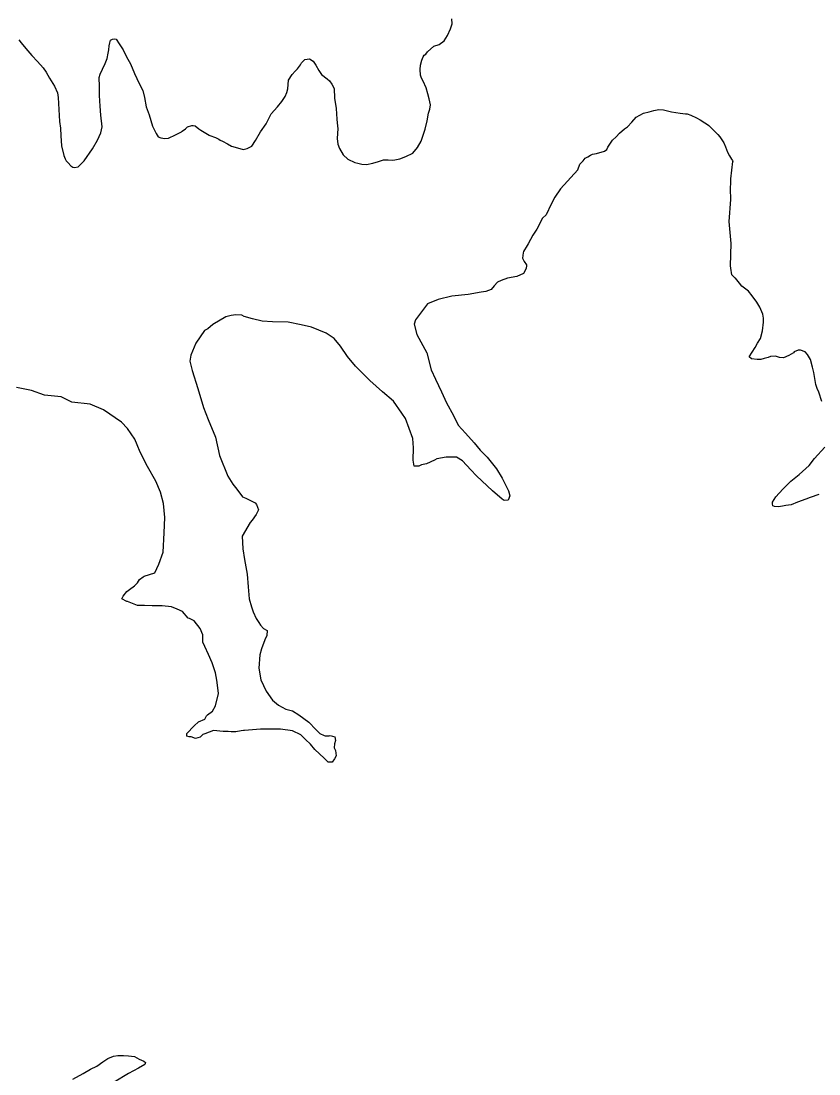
# Model space of a CAD drawing. Extents: x 31699 to 244310, y -8841 to 11474.
# Drawn here: x 135407.8 to 135599.5, y 1127.7 to 1380.7 of the extents above; entities that cross this region are included whole.
import ezdxf

# ---------------------------------------------------------------- set-up
doc = ezdxf.new("R2010")
doc.units = 0
doc.layers.add('R_Draft', color=7, linetype='Continuous')

msp = doc.modelspace()

# ---------------------------------------------------------------- linework, layer by layer
at = {"layer": 'R_Draft'}
for points in [[(135448.79, 1355.65), (135449.13, 1355.65), (135449.59, 1355.53), (135450.54, 1354.87), (135451.01, 1354.55), (135453.02, 1353.31), (135453.16, 1353.24), (135454.5, 1352.79), (135455.3, 1352.34), (135455.64, 1352.14), (135456.17, 1351.88), (135457.38, 1351.23), (135458.32, 1350.71), (135459.8, 1350.27), (135461.13, 1349.88), (135462.13, 1350.1), (135463.26, 1350.65), (135464.1, 1352), (135465.34, 1354.15), (135466.65, 1356.04), (135467.88, 1358.46), (135469.39, 1360.15), (135470.44, 1361.37), (135471.22, 1362.58), (135471.68, 1363.59), (135471.86, 1364.46), (135472.03, 1366.53), (135472.95, 1367.88), (135473.67, 1368.69), (135474.2, 1369.23), (135474.92, 1370.24), (135475.18, 1370.72), (135475.97, 1371.46), (135477.1, 1371.68), (135477.97, 1371.09), (135478.65, 1370.16), (135479.33, 1368.84), (135480.01, 1367.91), (135481.36, 1366.86), (135481.9, 1366.34), (135482.44, 1365.61), (135482.99, 1364.55), (135483.09, 1362.22), (135483.46, 1359.75), (135483.69, 1357.15), (135483.78, 1355.48), (135483.86, 1354.88), (135483.76, 1352.48), (135483.91, 1351.14), (135484.32, 1350.15), (135485.21, 1348.56), (135486.29, 1347.57), (135487.97, 1346.73), (135488.7, 1346.61), (135489.64, 1346.35), (135490.77, 1346.3), (135492.3, 1346.59), (135493.63, 1347.01), (135494.89, 1347.43), (135496.02, 1347.38), (135496.96, 1347.32), (135497.55, 1347.4), (135498.82, 1347.62), (135500.21, 1348.17), (135501.93, 1349), (135503.05, 1350.35), (135503.89, 1351.9), (135504.4, 1353.31), (135504.85, 1354.78), (135505.36, 1356.79), (135505.66, 1358.6), (135505.98, 1359.6), (135506.17, 1360.61), (135505.82, 1362.01), (135505.53, 1363.27), (135505.11, 1364.67), (135504.36, 1366.32), (135504.02, 1366.99), (135503.74, 1367.72), (135503.65, 1369.12), (135503.77, 1370.12), (135504.09, 1371.33), (135504.41, 1372.13), (135504.67, 1372.54), (135505, 1372.81), (135505.4, 1373.35), (135506.98, 1374.71), (135508.24, 1375.13), (135509.42, 1376.01), (135510.27, 1377.29), (135510.98, 1378.9), (135511.37, 1380.04), (135511.28, 1381.25)], [(135407.26, 1376.22), (135407.87, 1375.5), (135408.95, 1374.18), (135410.38, 1372.46), (135411.73, 1371.01), (135413.08, 1369.5), (135413.83, 1368.44), (135414.65, 1367.05), (135415.81, 1365.06), (135416.56, 1363.47), (135416.71, 1362.34), (135416.89, 1359.47), (135417.06, 1356.6), (135417.28, 1355), (135417.37, 1353.13), (135417.54, 1350.73), (135418.04, 1348.47), (135418.38, 1347.6), (135418.65, 1347.14), (135418.86, 1346.88), (135419.13, 1346.68), (135419.74, 1345.95), (135420.21, 1345.63), (135420.61, 1345.57), (135421.54, 1345.71), (135422.99, 1347.14), (135424.95, 1350.04), (135426.18, 1352.12), (135426.96, 1353.87), (135427.27, 1355.28), (135426.97, 1358.14), (135426.8, 1360.28), (135426.63, 1362.88), (135426.61, 1365.01), (135426.58, 1367.15), (135426.83, 1367.96), (135427.35, 1369.16), (135428, 1370.51), (135428.51, 1371.72), (135428.76, 1372.99), (135428.88, 1373.86), (135429, 1374.8), (135429.13, 1375.53), (135429.32, 1376.14), (135429.78, 1376.41), (135430.25, 1376.48), (135430.65, 1376.36), (135431.4, 1375.23), (135432.35, 1373.84), (135433.17, 1372.12), (135434.06, 1370.46), (135435.03, 1368.14), (135436.19, 1365.75), (135437.08, 1364.03), (135437.44, 1362.36), (135437.87, 1360.1), (135438.56, 1358.17), (135439.4, 1355.45), (135440.22, 1353.73), (135440.77, 1352.93), (135441.37, 1352.67), (135442.37, 1352.49), (135443.24, 1352.57), (135444.89, 1353.39), (135446.35, 1354.15), (135446.48, 1354.28), (135447.27, 1354.83), (135447.8, 1355.3), (135448.79, 1355.65)], [(135541.51, 1344.96), (135542.02, 1346.36), (135542.81, 1347.11), (135543.33, 1347.79), (135543.93, 1348.13), (135544.59, 1348.54), (135545.05, 1348.74), (135546.05, 1348.89), (135547.97, 1349.45), (135548.5, 1349.86), (135548.76, 1350.4), (135549.41, 1351.41), (135549.87, 1352.09), (135550.79, 1352.9), (135551.58, 1353.78), (135552.77, 1354.86), (135553.49, 1355.34), (135554.48, 1356.42), (135555.59, 1357.64), (135556.45, 1358.12), (135557.31, 1358.6), (135558.71, 1358.95), (135559.77, 1359.24), (135560.57, 1359.38), (135560.97, 1359.45), (135562.1, 1359.4), (135564.04, 1358.96), (135566.11, 1358.59), (135567.38, 1358.48), (135567.78, 1358.42), (135568.65, 1358.1), (135570.06, 1357.51), (135570.93, 1356.99), (135572.07, 1356.27), (135572.47, 1356.08), (135573.01, 1355.62), (135573.89, 1354.76), (135574.36, 1354.3), (135575.18, 1353.45), (135575.65, 1352.92), (135576.6, 1351.47), (135577.02, 1350.54), (135577.5, 1349.27), (135577.98, 1348.35), (135578.46, 1347.55), (135578.66, 1347.22), (135578.76, 1347.02)], [(135578.32, 1342.8), (135578.76, 1347.02)], [(135541.51, 1344.96), (135537.37, 1340.39), (135535.99, 1338.44), (135535.13, 1336.7), (135533.95, 1334.15), (135533.09, 1333.41), (135531.71, 1330.72), (135530.72, 1329.25), (135529.6, 1327.17), (135529.34, 1326.83), (135528.48, 1325.35), (135528.42, 1325.02), (135528.23, 1323.75), (135528.64, 1322.95), (135529.18, 1322.15), (135529.18, 1322.02), (135529.12, 1321.28), (135528.46, 1320.07), (135526.93, 1319.33), (135524.66, 1318.97), (135523.13, 1318.43), (135522.27, 1318.02), (135521.48, 1317.08), (135520.75, 1316.27), (135519.42, 1315.79), (135518.35, 1315.59), (135515.22, 1315.03), (135511.29, 1314.6), (135508.02, 1313.84), (135505.43, 1312.75), (135502.52, 1308.92), (135502.26, 1307.91), (135502.88, 1305.38), (135505.25, 1301.05), (135506.35, 1296.91), (135507.37, 1294.72), (135508.8, 1291.65), (135510.02, 1288.99), (135511.64, 1285.93), (135512.8, 1283.66), (135514.54, 1281.74), (135516.63, 1279.35), (135518.11, 1277.62), (135519.79, 1275.96), (135522.02, 1273.11), (135523.37, 1270.91), (135524.86, 1267.85), (135525.2, 1266.65), (135524.81, 1265.64), (135523.81, 1265.57), (135523.34, 1265.83), (135521.06, 1267.89), (135517.23, 1271.47), (135515.88, 1272.93), (135513.86, 1275.05), (135512.39, 1275.91), (135509.92, 1275.95), (135507.65, 1275.54), (135507.12, 1275.2), (135505.19, 1274.38), (135504, 1274.1), (135503.33, 1273.77), (135502.2, 1273.76), (135501.99, 1275.23), (135502.1, 1278.17), (135501.88, 1280.44), (135500.11, 1285.24), (135499.23, 1286.5), (135497.27, 1289.43), (135494.65, 1291.61), (135491.56, 1294.33), (135488.13, 1297.78), (135486.18, 1300.1), (135484.56, 1302.63), (135483.01, 1304.42), (135481.13, 1305.75), (135477.58, 1307.19), (135475.11, 1307.77), (135471.97, 1308.42), (135468.23, 1308.45), (135465.7, 1308.64), (135463.36, 1309.15), (135461.42, 1309.74), (135460.81, 1310.07), (135459.41, 1310.13), (135458.28, 1309.98), (135457.01, 1309.64), (135453.83, 1307.81), (135452.63, 1306.8), (135451.9, 1306.39), (135449.79, 1303.3), (135448.55, 1300.49), (135448.36, 1299.01), (135448.91, 1296.75), (135450.28, 1292.41), (135451.65, 1287.88), (135452.74, 1285.01), (135454.5, 1280.75), (135455.47, 1276.34), (135457.45, 1271.41), (135458.66, 1269.48)], [(135586.13, 1308.35), (135586.12, 1309.35), (135585.98, 1310.28), (135585.23, 1311.95), (135584.56, 1313.21), (135583.41, 1314.68), (135582.53, 1315.81), (135580.92, 1317.06), (135580.38, 1317.79), (135579.44, 1318.99), (135579.31, 1318.99), (135578.57, 1319.72), (135578.29, 1321.32), (135578.22, 1321.92), (135578.38, 1327.27), (135577.93, 1332.61), (135578.29, 1337.83), (135578.21, 1340.43), (135578.26, 1342.04), (135578.32, 1342.8)], [(135600.15, 1289.34), (135599.4, 1291.54), (135599.06, 1292.47), (135598.72, 1293.4), (135598.44, 1294.81), (135598.23, 1296.27), (135597.89, 1297.61), (135597.41, 1299.41), (135596.73, 1300.61), (135596.13, 1301.27), (135594.99, 1301.66), (135594.45, 1301.66), (135593.52, 1301.25), (135593.32, 1301.05), (135592.26, 1300.37), (135590.93, 1299.83), (135590, 1299.89), (135589.06, 1300.22), (135587.79, 1300.14), (135587.26, 1299.93), (135586.33, 1299.66), (135585.53, 1299.45), (135584.66, 1299.38), (135583.26, 1299.57), (135582.72, 1300.03), (135584.11, 1302.32), (135584.7, 1303.32), (135585.43, 1304.47), (135585.94, 1306.34), (135586.13, 1308.35)], [(135445.28, 1239.44), (135443.95, 1239.96), (135441.68, 1240.21), (135439.27, 1240.26), (135437.47, 1240.32), (135436.14, 1240.31), (135435.74, 1240.3), (135433.39, 1241.29), (135433.19, 1241.29), (135431.99, 1241.88), (135432.32, 1242.55), (135433.24, 1243.63), (135433.84, 1244.16), (135435.03, 1245.04), (135435.76, 1245.72), (135436.22, 1246.52), (135437.15, 1247.2), (135437.35, 1247.33), (135439.95, 1248.15), (135440.93, 1250.23), (135441.91, 1253.11), (135442.21, 1257.73), (135442.31, 1261.47), (135442.02, 1264.81), (135441.33, 1267.55), (135440.17, 1270.21), (135438.21, 1273.74), (135436.45, 1277.13), (135435.7, 1278.87), (135435.16, 1280.27), (135433.34, 1282.86), (135431.92, 1284.39), (135427.63, 1287.29), (135424.42, 1288.67), (135420.01, 1289.17), (135417.4, 1290.42), (135413.46, 1290.86), (135410.31, 1291.97), (135406.71, 1292.68)], [(135599.46, 1266.94), (135597.33, 1266.26), (135596.33, 1265.85), (135594.27, 1265.17), (135592.81, 1264.49), (135591.48, 1264.34), (135590.68, 1264.2), (135589.74, 1264), (135588.81, 1264.12), (135588.41, 1264.25), (135588.27, 1264.72), (135588.33, 1265.12), (135589.12, 1266.4), (135590.78, 1268.28), (135592.7, 1270.17), (135594.69, 1271.79), (135597.14, 1273.94), (135598.39, 1275.62), (135600.91, 1278.38)], [(135458.66, 1269.48), (135459.67, 1268.29), (135461.02, 1266.43), (135461.76, 1266.1), (135464.03, 1264.98), (135464.37, 1264.58), (135464.85, 1263.25), (135464.26, 1262.17), (135463.33, 1260.83), (135462.8, 1260.22), (135460.89, 1256.94), (135461.05, 1253.93), (135461.47, 1251.33), (135462.1, 1247.79), (135462.39, 1244.78), (135462.61, 1241.91), (135463.16, 1239.98), (135463.57, 1238.78), (135464.25, 1237.18), (135464.93, 1236.18), (135465.33, 1235.58), (135466, 1234.78), (135466.94, 1234.32), (135466.82, 1233.12), (135466.36, 1232.05), (135465.58, 1229.9), (135465.19, 1228.43), (135464.94, 1225.22), (135465.37, 1222.41), (135466.72, 1219.75), (135468.21, 1217.56), (135469.62, 1216.37), (135471.43, 1215.38), (135473.03, 1214.99), (135474.51, 1214), (135476.92, 1212.28), (135478.6, 1210.48), (135479.61, 1209.56), (135480.62, 1209.03), (135480.88, 1208.97), (135481.82, 1208.97), (135482.08, 1209.04), (135483.15, 1208.78), (135483.36, 1207.85), (135483.1, 1207.04), (135483.04, 1206.11), (135483.31, 1205.44), (135483.46, 1204.17), (135483.13, 1203.43), (135482.53, 1202.63), (135481.6, 1202.69), (135480.59, 1203.62), (135478.37, 1205.67), (135477.3, 1207), (135476.15, 1208.13), (135475.01, 1209.25), (135473, 1210.18), (135470.13, 1210.55), (135468.73, 1210.61), (135465.33, 1210.58), (135463.39, 1210.44), (135461.46, 1210.29), (135461.26, 1210.29), (135460.66, 1210.22), (135459.39, 1209.94), (135459.13, 1209.94), (135458.26, 1209.93), (135457.52, 1209.99), (135456.52, 1210.05), (135456.32, 1210.05), (135454.05, 1210.23), (135451.92, 1209.48), (135451.46, 1209.28), (135450.8, 1208.67), (135449.73, 1208.33), (135448.66, 1208.72), (135448.19, 1208.72), (135447.66, 1208.91), (135447.59, 1209.51), (135449.37, 1211.4), (135450.43, 1212.34), (135451.96, 1213.02), (135452.36, 1213.76), (135452.62, 1214.03), (135453.82, 1214.91), (135454.54, 1216.18), (135455.25, 1219.13), (135455.11, 1220.53), (135454.83, 1222.33), (135454.54, 1224.14), (135453.73, 1226.54), (135452.84, 1228.54), (135451.96, 1230.47), (135451.49, 1231.47), (135451.47, 1233.27), (135450.79, 1234.74), (135449.38, 1236.6), (135448.3, 1237.19), (135447.97, 1237.25), (135446.56, 1238.85), (135445.28, 1239.44)], [(135420.21, 1126.5), (135422.73, 1127.85), (135424.46, 1128.87), (135425.99, 1129.62), (135427.45, 1130.63), (135428.65, 1131.44), (135429.98, 1131.98), (135431.04, 1132.13), (135432.38, 1132.14), (135433.64, 1132.08), (135434.31, 1132.02), (135435.05, 1131.89), (135435.58, 1131.63), (135436.19, 1131.3), (135437.32, 1130.77), (135437.66, 1130.51), (135437.53, 1129.97), (135436, 1129.16), (135433.61, 1127.87), (135430.16, 1125.77)]]:
    msp.add_lwpolyline(points, dxfattribs=at)

doc.saveas('drawing.dxf')
